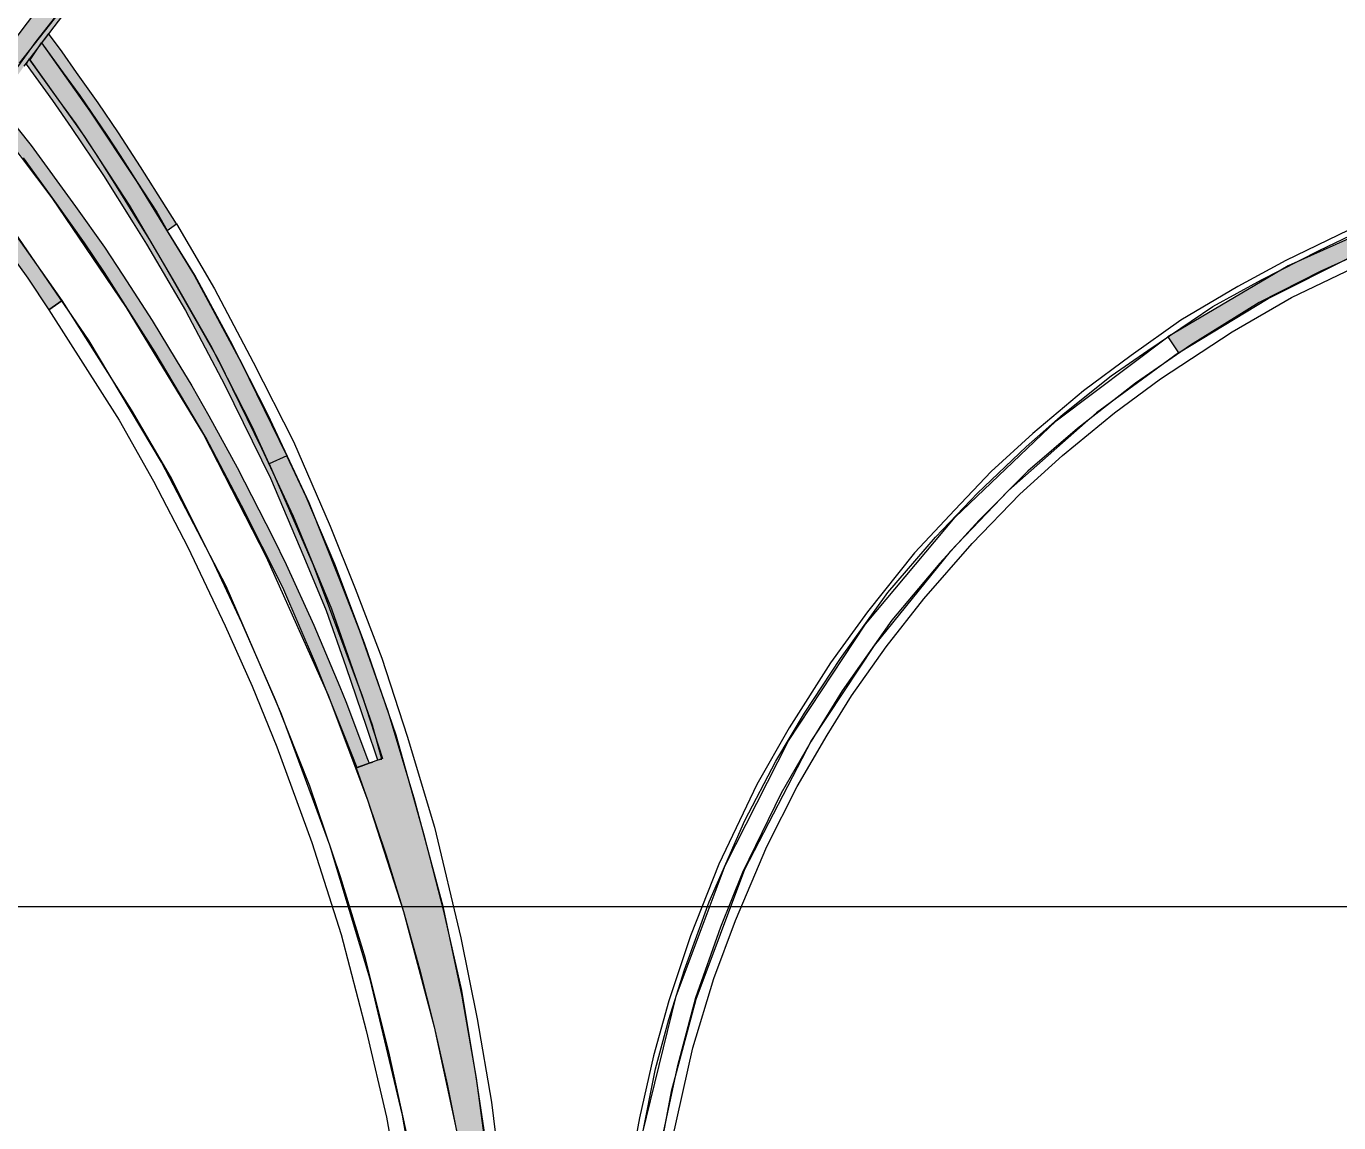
# Model space of a CAD drawing. Extents: x 2363427 to 2368559, y 6957299 to 6980140.
# Drawn here: x 2365647.45 to 2365689.7, y 6979790.21 to 6979825.51 of the extents above; entities that cross this region are included whole.
import ezdxf

# ---------------------------------------------------------------- set-up
doc = ezdxf.new("R2010")
doc.units = 0
doc.header["$LTSCALE"] = 5.6
for name, color, linetype, lineweight in [('11', 7, 'Continuous', 13), ('12', 7, 'Continuous', 13), ('13', 7, 'Continuous', 13), ('48', 7, 'Continuous', 25)]:
    doc.layers.add(name, color=color, linetype=linetype, lineweight=lineweight)

msp = doc.modelspace()

# ---------------------------------------------------------------- hatches: boundary and pattern name
at = {"layer": '11'}
for points in [[(2365647.576, 6979824.426), (2365647.941, 6979824.973), (2365649.492, 6979822.771), (2365651.007, 6979820.501), (2365652.852, 6979817.497), (2365654.366, 6979814.683), (2365655.833, 6979811.68), (2365655.265, 6979811.419), (2365654.721, 6979812.625), (2365653.396, 6979815.227), (2365652.237, 6979817.261), (2365650.77, 6979819.744), (2365649.327, 6979821.967), (2365647.97, 6979823.868)], [(2365662.604, 6979786.213), (2365662.34, 6979788.965), (2365661.934, 6979791.686), (2365661.471, 6979794.466), (2365660.891, 6979797.014), (2365660.283, 6979799.388), (2365659.356, 6979802.688), (2365658.342, 6979805.641), (2365657.387, 6979808.189), (2365656.46, 6979810.36), (2365655.833, 6979811.68), (2365655.265, 6979811.419), (2365656.686, 6979808.169), (2365658.259, 6979803.953), (2365658.913, 6979801.938), (2365658.068, 6979801.629), (2365658.434, 6979800.606), (2365659.034, 6979798.821), (2365659.593, 6979797.007), (2365660.111, 6979795.163), (2365660.586, 6979793.289), (2365660.999, 6979791.453), (2365661.384, 6979789.515), (2365661.76, 6979787.344), (2365661.937, 6979786.157)]]:
    msp.add_hatch(color=256, dxfattribs=at).paths.add_polyline_path(points)
at = {"layer": '12'}
for points in [[(2365685.361, 6979851.848), (2365683.232, 6979851.066), (2365681.684, 6979850.451), (2365679.345, 6979849.483), (2365677.747, 6979848.748), (2365676.488, 6979848.19), (2365674.76, 6979847.305), (2365673.242, 6979846.524), (2365671.691, 6979845.683), (2365669.314, 6979844.264), (2365667.019, 6979842.828), (2365665.109, 6979841.525), (2365662.746, 6979839.849), (2365660.592, 6979838.201), (2365658.307, 6979836.269), (2365656.101, 6979834.306), (2365653.942, 6979832.207), (2365651.83, 6979829.971), (2365649.844, 6979827.644), (2365647.222, 6979824.315), (2365646.693, 6979823.579), (2365646.082, 6979822.711), (2365645.161, 6979821.315), (2365645.265, 6979821.188), (2365646.294, 6979822.693), (2365646.516, 6979823.03), (2365647.383, 6979824.224), (2365649.142, 6979826.537), (2365650.753, 6979828.477), (2365651.562, 6979829.385), (2365652.408, 6979830.321), (2365652.893, 6979830.844), (2365654.014, 6979832.013), (2365654.865, 6979832.889), (2365655.904, 6979833.872), (2365657.671, 6979835.508), (2365658.776, 6979836.455), (2365659.714, 6979837.262), (2365661.27, 6979838.48), (2365662.248, 6979839.239), (2365663.15, 6979839.911), (2365663.455, 6979840.136), (2365664.535, 6979840.91), (2365665.168, 6979841.353), (2365665.873, 6979841.835), (2365667.352, 6979842.815), (2365668.191, 6979843.351), (2365669.818, 6979844.352), (2365670.533, 6979844.777), (2365671.834, 6979845.53), (2365673.342, 6979846.354), (2365675.323, 6979847.405), (2365678.003, 6979848.685), (2365680.698, 6979849.874), (2365682.585, 6979850.621), (2365685.422, 6979851.679)], [(2365651.65, 6979819.526), (2365651.988, 6979818.93), (2365652.286, 6979819.143), (2365651.952, 6979819.678), (2365651.132, 6979820.983), (2365650.419, 6979822.073), (2365649.76, 6979823.045), (2365649.069, 6979824.016), (2365648.605, 6979824.685), (2365648.168, 6979825.271), (2365647.941, 6979824.973), (2365648.637, 6979824.005), (2365649.177, 6979823.282), (2365649.534, 6979822.742), (2365650.041, 6979821.998), (2365650.473, 6979821.35), (2365651.024, 6979820.487)], [(2365647.45, 6979824.286), (2365648.292, 6979823.12), (2365648.897, 6979822.246), (2365649.933, 6979820.703), (2365650.894, 6979819.181), (2365651.317, 6979818.494), (2365652.572, 6979816.362), (2365653.846, 6979813.955), (2365655.313, 6979810.956), (2365656.388, 6979808.429), (2365657.104, 6979806.699), (2365657.741, 6979804.896), (2365658.398, 6979802.947), (2365658.756, 6979801.893), (2365658.895, 6979801.912), (2365658.597, 6979803.007), (2365657.9, 6979804.996), (2365657.283, 6979806.738), (2365656.049, 6979809.722), (2365655.034, 6979811.91), (2365653.627, 6979814.791), (2365652.194, 6979817.317), (2365651.455, 6979818.579), (2365651.034, 6979819.267), (2365650.408, 6979820.271), (2365649.728, 6979821.35), (2365649.059, 6979822.365), (2365648.497, 6979823.131), (2365647.547, 6979824.458)], [(2365643.776, 6979822.267), (2365646.845, 6979818.313), (2365647.5, 6979817.401), (2365648.173, 6979816.374), (2365648.61, 6979816.683), (2365647.917, 6979817.658), (2365647.143, 6979818.749), (2365643.79, 6979823.088)], [(2365646.254, 6979822.648), (2365646.577, 6979823.109), (2365646.524, 6979823.033), (2365646.601, 6979822.925), (2365646.813, 6979822.668), (2365647.607, 6979821.665), (2365649.035, 6979819.71), (2365649.965, 6979818.4), (2365650.561, 6979817.496), (2365651.504, 6979816.038), (2365652.271, 6979814.758), (2365652.776, 6979813.933), (2365653.331, 6979812.963), (2365654.236, 6979811.307), (2365655.394, 6979809.036), (2365655.815, 6979808.174), (2365656.711, 6979806.229), (2365657.549, 6979804.238), (2365657.739, 6979803.765), (2365658.44, 6979801.909), (2365658.49, 6979801.78), (2365658.597, 6979801.813), (2365658.099, 6979801.634), (2365657.721, 6979802.609), (2365656.766, 6979804.988), (2365655.711, 6979807.435), (2365654.383, 6979810.076), (2365653.229, 6979812.264), (2365651.597, 6979815.01), (2365649.963, 6979817.578), (2365649.325, 6979818.531), (2365648.373, 6979819.879), (2365647.361, 6979821.267)]]:
    msp.add_hatch(color=256, dxfattribs=at).paths.add_polyline_path(points)
at = {"layer": '13'}
for points in [[(2365652.855, 6979831.067), (2365651.082, 6979829.102), (2365649.335, 6979827.035), (2365647.755, 6979825.019), (2365645.781, 6979822.3), (2365645.767, 6979823.353), (2365648.637, 6979827.155), (2365650.219, 6979829.087), (2365652.396, 6979831.497)], [(2365684.549, 6979814.99), (2365687.436, 6979816.748), (2365690.1, 6979818.085), (2365693.24, 6979819.353), (2365696.351, 6979820.311), (2365699.452, 6979820.992), (2365701.263, 6979821.291), (2365703.094, 6979821.463), (2365709.763, 6979822.007), (2365709.745, 6979822.638), (2365703.043, 6979822.091), (2365700.88, 6979821.854), (2365698.843, 6979821.529), (2365696.466, 6979820.991), (2365692.178, 6979819.634), (2365688.071, 6979817.8), (2365684.198, 6979815.513)]]:
    msp.add_hatch(color=256, dxfattribs=at).paths.add_polyline_path(points)

# ---------------------------------------------------------------- linework, layer by layer
at = {"layer": '11'}
msp.add_lwpolyline([(2365647.576, 6979824.426), (2365647.941, 6979824.973), (2365649.492, 6979822.771), (2365651.007, 6979820.501), (2365652.852, 6979817.497), (2365654.366, 6979814.683), (2365655.833, 6979811.68), (2365655.265, 6979811.419), (2365654.721, 6979812.625), (2365653.396, 6979815.227), (2365652.237, 6979817.261), (2365650.77, 6979819.744), (2365649.327, 6979821.967), (2365647.97, 6979823.868)], close=True, dxfattribs=at)
msp.add_lwpolyline([(2365662.34, 6979788.965), (2365661.934, 6979791.686), (2365661.471, 6979794.466), (2365660.891, 6979797.014), (2365660.283, 6979799.388), (2365659.356, 6979802.688), (2365658.342, 6979805.641), (2365657.387, 6979808.189), (2365656.46, 6979810.36), (2365655.833, 6979811.68), (2365655.265, 6979811.419), (2365656.686, 6979808.169), (2365658.259, 6979803.953), (2365658.913, 6979801.938), (2365658.068, 6979801.629), (2365658.434, 6979800.606), (2365659.034, 6979798.821), (2365659.593, 6979797.007), (2365660.111, 6979795.163), (2365660.586, 6979793.289), (2365660.999, 6979791.453), (2365661.384, 6979789.515)], dxfattribs=at)
at = {"layer": '12'}
for points in [[(2365649.844, 6979827.644), (2365647.222, 6979824.315)], [(2365647.383, 6979824.224), (2365649.142, 6979826.537)], [(2365646.813, 6979822.668), (2365647.607, 6979821.665), (2365649.035, 6979819.71), (2365649.965, 6979818.4), (2365650.561, 6979817.496), (2365651.504, 6979816.038), (2365652.271, 6979814.758), (2365652.776, 6979813.933), (2365653.331, 6979812.963), (2365654.236, 6979811.307), (2365655.394, 6979809.036), (2365655.815, 6979808.174), (2365656.711, 6979806.229), (2365657.549, 6979804.238), (2365657.739, 6979803.765), (2365658.44, 6979801.909), (2365658.49, 6979801.78), (2365658.597, 6979801.813), (2365658.099, 6979801.634), (2365657.721, 6979802.609), (2365656.766, 6979804.988), (2365655.711, 6979807.435), (2365654.383, 6979810.076), (2365653.229, 6979812.264), (2365651.597, 6979815.01), (2365649.963, 6979817.578), (2365649.325, 6979818.531), (2365648.373, 6979819.879), (2365647.361, 6979821.267)], [(2365662.339, 6979788.677), (2365661.943, 6979791.638), (2365661.484, 6979794.285), (2365660.879, 6979797.12), (2365659.941, 6979800.656), (2365659.106, 6979803.449), (2365658.189, 6979806.034), (2365657.521, 6979807.744), (2365656.562, 6979810.162), (2365655.237, 6979812.989), (2365654.027, 6979815.365), (2365652.88, 6979817.492), (2365651.988, 6979818.93), (2365652.286, 6979819.143), (2365653.506, 6979817.054), (2365654.757, 6979814.698), (2365656.05, 6979812.134), (2365657.229, 6979809.411), (2365658.043, 6979807.41), (2365658.898, 6979805.159), (2365659.711, 6979802.657), (2365660.587, 6979799.718), (2365661.442, 6979796.161), (2365661.964, 6979793.555), (2365662.423, 6979790.866), (2365662.735, 6979788.323)], [(2365667.266, 6979789.736), (2365667.712, 6979791.945), (2365668.139, 6979793.53), (2365668.638, 6979795.133), (2365669.44, 6979797.323), (2365670.58, 6979799.942), (2365671.578, 6979801.847), (2365672.505, 6979803.397), (2365673.658, 6979805.154), (2365675.19, 6979807.274), (2365676.722, 6979809.055), (2365678.069, 6979810.474), (2365679.637, 6979811.97), (2365680.831, 6979813.021), (2365682.381, 6979814.25), (2365683.557, 6979815.069), (2365685.649, 6979816.489), (2365687.217, 6979817.343), (2365689.07, 6979818.287), (2365690.87, 6979819.142)], [(2365690.015, 6979818.946), (2365688.001, 6979817.967), (2365686.451, 6979817.13), (2365684.616, 6979816.043), (2365683.023, 6979814.909), (2365681.49, 6979813.769), (2365679.851, 6979812.398), (2365678.515, 6979811.169), (2365677.339, 6979809.94), (2365676.045, 6979808.556), (2365674.531, 6979806.65), (2365673.337, 6979805.012), (2365672.006, 6979802.916), (2365670.972, 6979801.099), (2365669.743, 6979798.535), (2365668.834, 6979796.219), (2365668.139, 6979794.136), (2365667.64, 6979792.355), (2365667.195, 6979790.36), (2365666.804, 6979788.273)], [(2365691.458, 6979818.679), (2365689.124, 6979817.628), (2365687.146, 6979816.613), (2365684.936, 6979815.242), (2365683.165, 6979814.018), (2365681.294, 6979812.558), (2365679.691, 6979811.187), (2365678.13, 6979809.607), (2365676.865, 6979808.218), (2365675.315, 6979806.383), (2365673.717, 6979804.109), (2365672.719, 6979802.488), (2365671.756, 6979800.814), (2365670.509, 6979798.267), (2365669.796, 6979796.504), (2365668.995, 6979794.225), (2365668.407, 6979791.998), (2365667.8, 6979789.196)], [(2365668.248, 6979789.644), (2365668.905, 6979792.622), (2365669.583, 6979794.848), (2365670.278, 6979796.718), (2365671.293, 6979799.104), (2365672.273, 6979801.028), (2365673.235, 6979802.684), (2365674.019, 6979803.949), (2365675.136, 6979805.528), (2365676.348, 6979807.078), (2365677.898, 6979808.859), (2365679.441, 6979810.439), (2365680.813, 6979811.685), (2365682.488, 6979813.057), (2365683.967, 6979814.161), (2365686.273, 6979815.669), (2365688.179, 6979816.773), (2365690.674, 6979817.967)], [(2365659.815, 6979789.303), (2365659.148, 6979792.388), (2365658.376, 6979795.494), (2365657.563, 6979798.121), (2365656.583, 6979801.039), (2365655.477, 6979803.824), (2365654.393, 6979806.305), (2365653.422, 6979808.361), (2365652.088, 6979811.008), (2365650.836, 6979813.155), (2365648.61, 6979816.683), (2365648.173, 6979816.374), (2365650.44, 6979812.822), (2365651.545, 6979810.862), (2365652.651, 6979808.736), (2365653.85, 6979806.201), (2365654.726, 6979804.262), (2365655.519, 6979802.311), (2365656.645, 6979799.226), (2365657.584, 6979796.266), (2365658.397, 6979793.18), (2365659.044, 6979790.387), (2365659.544, 6979787.635)]]:
    msp.add_lwpolyline(points, dxfattribs=at)
for points in [[(2365651.65, 6979819.526), (2365651.988, 6979818.93), (2365652.286, 6979819.143), (2365651.952, 6979819.678), (2365651.132, 6979820.983), (2365650.419, 6979822.073), (2365649.76, 6979823.045), (2365649.069, 6979824.016), (2365648.605, 6979824.685), (2365648.168, 6979825.271), (2365647.941, 6979824.973), (2365648.637, 6979824.005), (2365649.177, 6979823.282), (2365649.534, 6979822.742), (2365650.041, 6979821.998), (2365650.473, 6979821.35), (2365651.024, 6979820.487)], [(2365647.45, 6979824.286), (2365648.292, 6979823.12), (2365648.897, 6979822.246), (2365649.933, 6979820.703), (2365650.894, 6979819.181), (2365651.317, 6979818.494), (2365652.572, 6979816.362), (2365653.846, 6979813.955), (2365655.313, 6979810.956), (2365656.388, 6979808.429), (2365657.104, 6979806.699), (2365657.741, 6979804.896), (2365658.398, 6979802.947), (2365658.756, 6979801.893), (2365658.895, 6979801.912), (2365658.597, 6979803.007), (2365657.9, 6979804.996), (2365657.283, 6979806.738), (2365656.049, 6979809.722), (2365655.034, 6979811.91), (2365653.627, 6979814.791), (2365652.194, 6979817.317), (2365651.455, 6979818.579), (2365651.034, 6979819.267), (2365650.408, 6979820.271), (2365649.728, 6979821.35), (2365649.059, 6979822.365), (2365648.497, 6979823.131), (2365647.547, 6979824.458)], [(2365643.776, 6979822.267), (2365646.845, 6979818.313), (2365647.5, 6979817.401), (2365648.173, 6979816.374), (2365648.61, 6979816.683), (2365647.917, 6979817.658), (2365647.143, 6979818.749), (2365643.79, 6979823.088)]]:
    msp.add_lwpolyline(points, close=True, dxfattribs=at)
at = {"layer": '13'}
for points in [[(2365652.855, 6979831.067), (2365651.082, 6979829.102), (2365649.335, 6979827.035), (2365647.755, 6979825.019), (2365645.781, 6979822.3), (2365645.767, 6979823.353), (2365648.637, 6979827.155), (2365650.219, 6979829.087), (2365652.396, 6979831.497)], [(2365684.549, 6979814.99), (2365687.436, 6979816.748), (2365690.1, 6979818.085), (2365693.24, 6979819.353), (2365696.351, 6979820.311), (2365699.452, 6979820.992), (2365701.263, 6979821.291), (2365703.094, 6979821.463), (2365709.763, 6979822.007), (2365709.745, 6979822.638), (2365703.043, 6979822.091), (2365700.88, 6979821.854), (2365698.843, 6979821.529), (2365696.466, 6979820.991), (2365692.178, 6979819.634), (2365688.071, 6979817.8), (2365684.198, 6979815.513)], [(2365661.522, 6979758.878), (2365662.274, 6979767.917), (2365663.168, 6979767.751), (2365664.823, 6979776.64), (2365667.276, 6979789.816), (2365668.377, 6979794.278), (2365669.947, 6979798.492), (2365671.985, 6979802.502), (2365674.463, 6979806.255), (2365677.35, 6979809.703), (2365680.609, 6979812.803), (2365684.198, 6979815.513), (2365684.549, 6979814.99), (2365681.91, 6979813.058), (2365679.075, 6979810.559), (2365677.189, 6979808.595), (2365674.743, 6979805.573), (2365672.728, 6979802.523), (2365670.577, 6979798.358), (2365669.005, 6979794.175), (2365668.208, 6979791.216), (2365662.14, 6979758.758)]]:
    msp.add_lwpolyline(points, close=True, dxfattribs=at)
msp.add_lwpolyline([(2365660.321, 6979786.018), (2365659.557, 6979790.452), (2365658.523, 6979794.831), (2365657.224, 6979799.139), (2365655.665, 6979803.359), (2365653.882, 6979807.482), (2365651.803, 6979811.479), (2365649.473, 6979815.383), (2365646.953, 6979819.066), (2365645.307, 6979821.234), (2365645.756, 6979821.962), (2365646.256, 6979822.641), (2365648.276, 6979819.979), (2365650.669, 6979816.453), (2365653.157, 6979812.361), (2365655.173, 6979808.426), (2365657.167, 6979803.967), (2365658.434, 6979800.606), (2365659.593, 6979797.007), (2365660.586, 6979793.289), (2365661.301, 6979789.955)], dxfattribs=at)
at = {"layer": '48', "lineweight": 13}
msp.add_lwpolyline([(2365627.027, 6979797.152), (2365627.027, 6979917.863), (2366175.728, 6979917.863), (2366175.728, 6979797.152)], close=True, dxfattribs=at)

doc.saveas('drawing.dxf')
